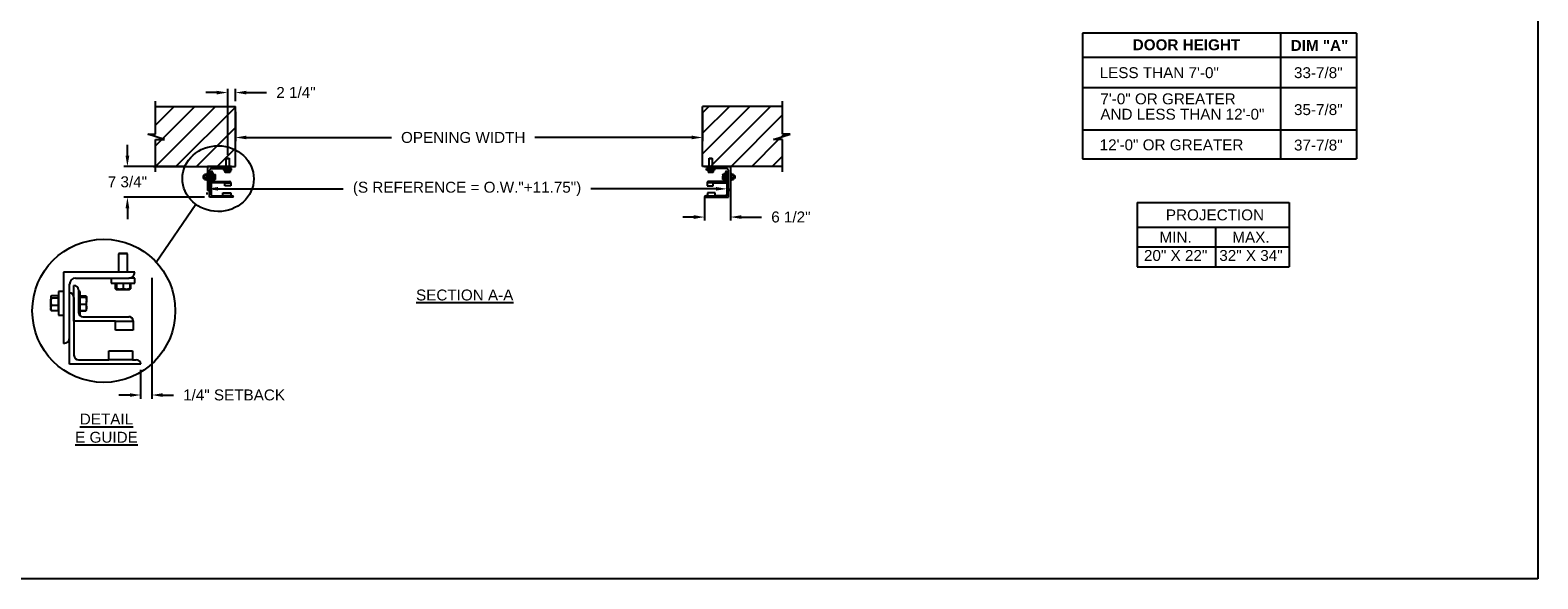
# Model space of a CAD drawing. Header units: inches. Extents: x 170 to 284, y 215 to 248.
# Tile 878 of 1056: x 225.42 to 238.39, y 234.45 to 239.16. Entities that reach past the tile are written whole.
import ezdxf
from ezdxf import colors
from ezdxf.entities.mleader import LeaderData, LeaderLine
from ezdxf.math import Vec2, Vec3

# ---------------------------------------------------------------- set-up
doc = ezdxf.new("R2010")
doc.units = ezdxf.units.IN
doc.header["$LTSCALE"] = 0.25
doc.header["$MEASUREMENT"] = 0
for name, color, linetype in [('ANNOTATIONS', 1, 'Continuous'), ('DETAILS', 4, 'Continuous'), ('E GUIDES', 7, 'Continuous'), ('LH FRONT OF HOOD', 7, 'Continuous')]:
    doc.layers.add(name, color=color, linetype=linetype)
doc.styles.add('ARIAL', font='arial.ttf', dxfattribs={"height": 0.09375})
doc.dimstyles.new('STANDARD$0', dxfattribs={"dimtxt": 0.09375, "dimasz": 0.09375, "dimexe": 0.03125, "dimexo": 0.046875, "dimgap": 0.09, "dimtad": 0, "dimtih": 1, "dimtoh": 1, "dimdec": 4, "dimzin": 0, "dimdsep": 46, "dimtxsty": 'ARIAL', "dimcen": 0.09, "dimadec": 0, "dimazin": 0, "dimtfac": 1, "dimtdec": 4, "dimtofl": 0, "dimtmove": 0, "dimatfit": 1, "dimfxl": 1, "dimtolj": 1, "dimtzin": 0, "dimarcsym": 0})
pattern_1 = [(45, (49.32658, 0.17847), (-0.08838835, 0.08838835), [])]

# ---------------------------------------------------------------- blocks, each defined once
blk = doc.blocks.new('*D24')
at = {"layer": 'ANNOTATIONS', "color": 0, "lineweight": -2, "transparency": 16777216}
for p, q in [((226.469, 237.032), (226.469, 235.993)), ((226.374, 236.241), (226.374, 235.993)), ((226.281, 236.025), (226.187, 236.025)), ((226.562, 236.025), (226.656, 236.025))]:
    blk.add_line(p, q, dxfattribs=at)
at = {"layer": 'ANNOTATIONS', "color": 0, "transparency": 16777216}
for points in [[(226.281, 236.04), (226.281, 236.009), (226.374, 236.025)], [(226.562, 236.04), (226.562, 236.009), (226.469, 236.025)]]:
    blk.add_solid(points, dxfattribs=at)
at = {"layer": 'defpoints', "color": 0, "transparency": 16777216}
for p in [(226.469, 237.079), (226.374, 236.288), (226.374, 236.025)]:
    blk.add_point(p, dxfattribs=at)
at = {"layer": 'ANNOTATIONS', "color": 0, "transparency": 16777216, "insert": (227.177, 236.025), "char_height": 0.09375, "attachment_point": 5, "style": 'ARIAL'}
blk.add_mtext('\\A1;1/4" SETBACK', dxfattribs=at)
blk = doc.blocks.new('*D87')
at = {"layer": 'ANNOTATIONS', "color": 0, "lineweight": -2, "transparency": 16777216}
for p, q in [((226.26, 238.08), (226.26, 238.174)), ((226.749, 237.987), (226.229, 237.987)), ((226.924, 237.723), (226.229, 237.723)), ((226.26, 237.629), (226.26, 237.535))]:
    blk.add_line(p, q, dxfattribs=at)
at = {"layer": 'ANNOTATIONS', "color": 0, "transparency": 16777216}
for points in [[(226.244, 238.08), (226.276, 238.08), (226.26, 237.987)], [(226.244, 237.629), (226.276, 237.629), (226.26, 237.723)]]:
    blk.add_solid(points, dxfattribs=at)
at = {"layer": 'defpoints', "color": 0, "transparency": 16777216}
for p in [(226.796, 237.987), (226.26, 237.723), (226.971, 237.723)]:
    blk.add_point(p, dxfattribs=at)
at = {"layer": 'ANNOTATIONS', "color": 0, "transparency": 16777216, "insert": (226.26, 237.855), "char_height": 0.0938, "attachment_point": 5, "style": 'ARIAL'}
blk.add_mtext('\\A1;7 3/4"', dxfattribs=at)
blk = doc.blocks.new('*D88')
at = {"layer": 'ANNOTATIONS', "color": 0, "lineweight": -2, "transparency": 16777216}
for p, q in [((231.444, 237.94), (231.444, 237.522)), ((231.222, 237.726), (231.222, 237.522)), ((231.129, 237.553), (231.035, 237.553)), ((231.538, 237.553), (231.711, 237.553))]:
    blk.add_line(p, q, dxfattribs=at)
at = {"layer": 'ANNOTATIONS', "color": 0, "transparency": 16777216}
for points in [[(231.129, 237.569), (231.129, 237.537), (231.222, 237.553)], [(231.538, 237.569), (231.538, 237.537), (231.444, 237.553)]]:
    blk.add_solid(points, dxfattribs=at)
at = {"layer": 'defpoints', "color": 0, "transparency": 16777216}
for p in [(231.444, 237.987), (231.222, 237.773), (231.444, 237.553)]:
    blk.add_point(p, dxfattribs=at)
at = {"layer": 'ANNOTATIONS', "color": 0, "transparency": 16777216, "insert": (231.964, 237.553), "char_height": 0.0938, "attachment_point": 5, "style": 'ARIAL'}
blk.add_mtext('\\A1;6 1/2"', dxfattribs=at)
blk = doc.blocks.new('*D86')
at = {"layer": 'ANNOTATIONS', "color": 0, "lineweight": -2, "transparency": 16777216}
for p, q in [((227.028, 238.622), (226.935, 238.622)), ((227.122, 238.086), (227.122, 238.653)), ((227.188, 238.549), (227.188, 238.653)), ((227.282, 238.622), (227.455, 238.622))]:
    blk.add_line(p, q, dxfattribs=at)
at = {"layer": 'ANNOTATIONS', "color": 0, "transparency": 16777216}
for points in [[(227.028, 238.637), (227.028, 238.606), (227.122, 238.622)], [(227.282, 238.637), (227.282, 238.606), (227.188, 238.622)]]:
    blk.add_solid(points, dxfattribs=at)
at = {"layer": 'defpoints', "color": 0, "transparency": 16777216}
for p in [(227.188, 238.622), (227.188, 238.502), (227.122, 238.039)]:
    blk.add_point(p, dxfattribs=at)
at = {"layer": 'ANNOTATIONS', "color": 0, "transparency": 16777216, "insert": (227.709, 238.622), "char_height": 0.0938, "attachment_point": 5, "style": 'ARIAL'}
blk.add_mtext('\\A1;2 1/4"', dxfattribs=at)
blk = doc.blocks.new('*D82')
at = {"layer": 'ANNOTATIONS', "color": 0, "lineweight": -2, "transparency": 16777216}
for p, q in [((231.414, 237.842), (231.414, 237.827)), ((226.945, 237.748), (226.945, 237.764)), ((227.039, 237.795), (228.114, 237.795)), ((231.32, 237.795), (230.245, 237.795))]:
    blk.add_line(p, q, dxfattribs=at)
at = {"layer": 'ANNOTATIONS', "color": 0, "transparency": 16777216}
for points in [[(227.039, 237.811), (227.039, 237.78), (226.945, 237.795)], [(231.32, 237.811), (231.32, 237.78), (231.414, 237.795)]]:
    blk.add_solid(points, dxfattribs=at)
at = {"layer": 'defpoints', "color": 0, "transparency": 16777216}
for p in [(226.945, 237.795), (231.414, 237.795), (231.414, 237.795)]:
    blk.add_point(p, dxfattribs=at)
at = {"layer": 'ANNOTATIONS', "color": 0, "transparency": 16777216, "insert": (229.18, 237.795), "char_height": 0.09375, "attachment_point": 5, "style": 'ARIAL'}
blk.add_mtext('\\A1;(S REFERENCE = O.W."+11.75")', dxfattribs=at)
blk = doc.blocks.new('*D83')
at = {"layer": 'ANNOTATIONS', "color": 0, "lineweight": -2, "transparency": 16777216}
for p, q in [((227.188, 238.456), (227.188, 238.205)), ((231.205, 238.456), (231.205, 238.205)), ((227.282, 238.236), (228.53, 238.236)), ((231.112, 238.236), (229.763, 238.236))]:
    blk.add_line(p, q, dxfattribs=at)
at = {"layer": 'ANNOTATIONS', "color": 0, "transparency": 16777216}
for points in [[(227.282, 238.252), (227.282, 238.221), (227.188, 238.236)], [(231.112, 238.252), (231.112, 238.221), (231.205, 238.236)]]:
    blk.add_solid(points, dxfattribs=at)
at = {"layer": 'defpoints', "color": 0, "transparency": 16777216}
for p in [(227.188, 238.502), (231.205, 238.502), (231.205, 238.236)]:
    blk.add_point(p, dxfattribs=at)
at = {"layer": 'ANNOTATIONS', "color": 0, "transparency": 16777216, "insert": (229.147, 238.236), "char_height": 0.09375, "attachment_point": 5, "style": 'ARIAL'}
blk.add_mtext('\\A1;OPENING WIDTH', dxfattribs=at)

msp = doc.modelspace()

# ---------------------------------------------------------------- hatches: boundary and pattern name
at = {"layer": 'LH FRONT OF HOOD'}
h = msp.add_hatch(dxfattribs=at)
h.set_pattern_fill('ANSI31', color=256, style=0)
h.set_pattern_definition(pattern_1)
h.paths.add_polyline_path([(227.18833, 238.50238), (226.50083, 238.50238), (226.50083, 238.26517), (226.43673, 238.26517), (226.5788, 238.21827), (226.50083, 238.21827), (226.50083, 237.98675), (227.18833, 237.98675), (227.18833, 238.14925)])
h = msp.add_hatch(dxfattribs=at)
h.set_pattern_fill('ANSI31', color=256, style=0)
h.set_pattern_definition(pattern_1)
h.paths.add_polyline_path([(231.95691, 238.26517), (231.89281, 238.26517), (231.89281, 238.50238), (231.20531, 238.50238), (231.20531, 237.98675), (231.22348, 237.98675), (231.89281, 237.98675), (231.89281, 238.21827), (231.81484, 238.21827)])

# ---------------------------------------------------------------- linework, layer by layer
at = {"layer": 'ANNOTATIONS'}
for p, q in [((236.82558, 239.13289), (234.47218, 239.13289)), ((234.47218, 239.13289), (234.47218, 238.05256)), ((236.17718, 238.05256), (236.17718, 239.13289)), ((236.82558, 239.13289), (236.82558, 238.05256)), ((236.82558, 238.9241), (234.47218, 238.9241)), ((234.47218, 238.66413), (236.82558, 238.66413)), ((234.47218, 238.30256), (236.82558, 238.30256)), ((234.47218, 238.30256), (236.82558, 238.30256)), ((234.47218, 238.05256), (236.82558, 238.05256)), ((234.94093, 237.67783), (234.94093, 237.12646)), ((234.94093, 237.67783), (236.2487, 237.67783)), ((236.2487, 237.67783), (236.2487, 237.12646)), ((234.94093, 237.46636), (236.2487, 237.46636)), ((235.61379, 237.46636), (235.61379, 237.12646)), ((234.94093, 237.29641), (236.2487, 237.29641)), ((234.94093, 237.12646), (236.2487, 237.12646))]:
    msp.add_line(p, q, dxfattribs=at)
at = {"layer": 'defpoints'}
msp.add_lwpolyline([(238.38533, 234.44685), (218.91545, 234.44685), (218.91545, 247.18196), (238.38533, 247.18196)], close=True, dxfattribs=at)
at = {"layer": 'DETAILS'}
msp.add_line((226.50633, 237.16696), (226.84842, 237.66254), dxfattribs=at)
msp.add_circle((226.05707, 236.7476), 0.61458, dxfattribs=at)
msp.add_ellipse((227.03973, 237.88285), major_axis=(0.30673, -0.00211), ratio=0.91972899, dxfattribs=at)
at = {"layer": 'E GUIDES'}
for p, q in [((226.94969, 237.98675), (226.94969, 237.78221)), ((227.15424, 237.98675), (226.94969, 237.98675)), ((227.10943, 238.05705), (227.11069, 238.05831)), ((227.10943, 237.98675), (227.10943, 238.05705)), ((227.10943, 238.05705), (227.135, 238.05705)), ((227.11069, 238.05831), (227.13374, 238.05831)), ((227.13374, 238.05831), (227.135, 238.05705)), ((227.135, 238.05705), (227.135, 237.98675)), ((231.22235, 237.98675), (231.4269, 237.98675)), ((231.2394, 237.98675), (231.44394, 237.98675)), ((231.26071, 238.05705), (231.26196, 238.05831)), ((231.26071, 237.98675), (231.26071, 238.05705)), ((231.26071, 238.05705), (231.28627, 238.05705)), ((231.26196, 238.05831), (231.28502, 238.05831)), ((231.28502, 238.05831), (231.28627, 238.05705)), ((231.28627, 238.05705), (231.28627, 237.98675)), ((231.44394, 237.98675), (231.44394, 237.78221)), ((226.91338, 237.91005), (226.91212, 237.90879)), ((226.91212, 237.90879), (226.91212, 237.88573)), ((226.91212, 237.88573), (226.91338, 237.88448)), ((226.92198, 237.91005), (226.91338, 237.91005)), ((226.91338, 237.91005), (226.91338, 237.88448)), ((226.91338, 237.88448), (226.92198, 237.88448)), ((226.9225, 237.91704), (226.92198, 237.91644)), ((226.92252, 237.91644), (226.92198, 237.91644)), ((226.92198, 237.87809), (226.92198, 237.91644)), ((226.92198, 237.87809), (226.9225, 237.87748)), ((226.92198, 237.87809), (226.92252, 237.87809)), ((226.92252, 237.91707), (226.9225, 237.91704)), ((226.92252, 237.91911), (226.92252, 237.9191)), ((226.92252, 237.91911), (226.92428, 237.91911)), ((226.92252, 237.9191), (226.92252, 237.91896)), ((226.92252, 237.9191), (226.92427, 237.9191)), ((226.92252, 237.91896), (226.92252, 237.91544)), ((226.92252, 237.91896), (226.94209, 237.91896)), ((226.92252, 237.91544), (226.92252, 237.91192)), ((226.92252, 237.91192), (226.92252, 237.90107)), ((226.92252, 237.91192), (226.94209, 237.91192)), ((226.92252, 237.90107), (226.92252, 237.89022)), ((226.92252, 237.89022), (226.94209, 237.89022)), ((226.92252, 237.89022), (226.92252, 237.88289)), ((226.92252, 237.88289), (226.92252, 237.87556)), ((226.92252, 237.87556), (226.92252, 237.87542)), ((226.92252, 237.87556), (226.94209, 237.87556)), ((226.92252, 237.87542), (226.92427, 237.87542)), ((226.92252, 237.87542), (226.92252, 237.87541)), ((226.92252, 237.87541), (226.92428, 237.87541)), ((226.92439, 237.91924), (226.92415, 237.91896)), ((226.92415, 237.87556), (226.92439, 237.87529)), ((226.92453, 237.87512), (226.92419, 237.87556)), ((226.92453, 237.9194), (226.92424, 237.91896)), ((226.92436, 237.9192), (226.92453, 237.9194)), ((226.9441, 237.9194), (226.92453, 237.9194)), ((226.9441, 237.87512), (226.92453, 237.87512)), ((226.9441, 237.91856), (226.9426, 237.91856)), ((226.9441, 237.87596), (226.9426, 237.87596)), ((226.94465, 237.91644), (226.9437, 237.91753)), ((226.9437, 237.87699), (226.94465, 237.87809)), ((226.9441, 237.91856), (226.9441, 237.9194)), ((226.9441, 237.91707), (226.9441, 237.91856)), ((226.9441, 237.87745), (226.9441, 237.87596)), ((226.9441, 237.87596), (226.9441, 237.87512)), ((226.94969, 237.93135), (226.94465, 237.93135)), ((226.94465, 237.93135), (226.94465, 237.9308)), ((226.94465, 237.9308), (226.94465, 237.86317)), ((226.94465, 237.86317), (226.94969, 237.86317)), ((226.96674, 237.79925), (226.96674, 237.95266)), ((226.96674, 237.72255), (226.96674, 237.92709)), ((226.97952, 237.84613), (226.97952, 237.9484)), ((226.97952, 237.91431), (226.97952, 237.74811)), ((227.09884, 237.84613), (226.97952, 237.84613)), ((226.98378, 237.96971), (227.13719, 237.96971)), ((226.99231, 237.93561), (226.99231, 237.87169)), ((226.99735, 237.93135), (226.99231, 237.93135)), ((226.99556, 237.86317), (226.99735, 237.86317)), ((226.99735, 237.86317), (226.99735, 237.93135)), ((226.99735, 237.91859), (227.0135, 237.91859)), ((226.99735, 237.91763), (227.0135, 237.91763)), ((226.99735, 237.91496), (227.0135, 237.91496)), ((226.99735, 237.89459), (227.0135, 237.89459)), ((226.99735, 237.87689), (227.0135, 237.87689)), ((226.99735, 237.87593), (227.0135, 237.87593)), ((227.00509, 237.85891), (227.13719, 237.85891)), ((227.01387, 237.87707), (227.0135, 237.87593)), ((227.01513, 237.91658), (227.01486, 237.91706)), ((227.01486, 237.87746), (227.01513, 237.87794)), ((227.01522, 237.91644), (227.01513, 237.91658)), ((227.01513, 237.87794), (227.01522, 237.87809)), ((227.01522, 237.9163), (227.01522, 237.90477)), ((227.01522, 237.88574), (227.01522, 237.90477)), ((227.01522, 237.87809), (227.01522, 237.88574)), ((227.08536, 237.96023), (227.08536, 237.95518)), ((227.08536, 237.96023), (227.08606, 237.96023)), ((227.08536, 237.95518), (227.08606, 237.95518)), ((227.08606, 237.96971), (227.08606, 237.96466)), ((227.15424, 237.96466), (227.08606, 237.96466)), ((227.08606, 237.96023), (227.08606, 237.95518)), ((227.08606, 237.96023), (227.15424, 237.96023)), ((227.08606, 237.95518), (227.15424, 237.95518)), ((227.09458, 237.96466), (227.09458, 237.96023)), ((227.09809, 237.95518), (227.09809, 237.93903)), ((227.09884, 237.82056), (227.09884, 237.84613)), ((227.09884, 237.84613), (227.14998, 237.84613)), ((227.09902, 237.93845), (227.10097, 237.93732)), ((227.10048, 237.95518), (227.10048, 237.93903)), ((227.10099, 237.93732), (227.11134, 237.93732)), ((227.10151, 237.95518), (227.10151, 237.93903)), ((227.11134, 237.93732), (227.1305, 237.93732)), ((227.12118, 237.95518), (227.12118, 237.93903)), ((227.1305, 237.93732), (227.1393, 237.93732)), ((227.15424, 237.96971), (227.13719, 237.96971)), ((227.13932, 237.93732), (227.14128, 237.93845)), ((227.1422, 237.93903), (227.13961, 237.938)), ((227.13982, 237.95518), (227.13982, 237.93903)), ((227.14126, 237.93844), (227.1422, 237.93903)), ((227.1422, 237.95518), (227.1422, 237.93903)), ((227.14572, 237.96023), (227.14572, 237.96466)), ((227.14998, 237.84737), (227.14998, 237.84613)), ((227.14998, 237.84613), (227.14998, 237.82056)), ((227.15424, 237.96466), (227.15424, 237.96971)), ((227.15424, 237.95518), (227.15424, 237.96023)), ((231.2394, 237.96466), (231.2394, 237.96971)), ((231.2394, 237.96971), (231.25644, 237.96971)), ((231.2394, 237.96466), (231.30758, 237.96466)), ((231.2394, 237.95518), (231.2394, 237.96023)), ((231.30758, 237.96023), (231.2394, 237.96023)), ((231.30758, 237.95518), (231.2394, 237.95518)), ((231.24366, 237.84737), (231.24366, 237.84613)), ((231.24366, 237.84613), (231.24366, 237.82056)), ((231.2948, 237.84613), (231.24366, 237.84613)), ((231.24792, 237.96023), (231.24792, 237.96466)), ((231.25144, 237.95518), (231.25144, 237.93903)), ((231.25144, 237.93903), (231.25402, 237.938)), ((231.25237, 237.93844), (231.25144, 237.93903)), ((231.25431, 237.93732), (231.25236, 237.93845)), ((231.25382, 237.95518), (231.25382, 237.93903)), ((231.26314, 237.93732), (231.25433, 237.93732)), ((231.40985, 237.96971), (231.25644, 237.96971)), ((231.38855, 237.85891), (231.25644, 237.85891)), ((231.28229, 237.93732), (231.26314, 237.93732)), ((231.27246, 237.95518), (231.27246, 237.93903)), ((231.29265, 237.93732), (231.28229, 237.93732)), ((231.29213, 237.95518), (231.29213, 237.93903)), ((231.29462, 237.93845), (231.29267, 237.93732)), ((231.29316, 237.95518), (231.29316, 237.93903)), ((231.2948, 237.84613), (231.41412, 237.84613)), ((231.2948, 237.82056), (231.2948, 237.84613)), ((231.29554, 237.95518), (231.29554, 237.93903)), ((231.29906, 237.96466), (231.29906, 237.96023)), ((231.30758, 237.96971), (231.30758, 237.96466)), ((231.30758, 237.96023), (231.30758, 237.95518)), ((231.30828, 237.96023), (231.30758, 237.96023)), ((231.30828, 237.95518), (231.30758, 237.95518)), ((231.30828, 237.96023), (231.30828, 237.95518)), ((231.37842, 237.91644), (231.3785, 237.91658)), ((231.37842, 237.9163), (231.37842, 237.90477)), ((231.37842, 237.88574), (231.37842, 237.90477)), ((231.37842, 237.87809), (231.37842, 237.88574)), ((231.3785, 237.87794), (231.37842, 237.87809)), ((231.3785, 237.91658), (231.37878, 237.91706)), ((231.37878, 237.87746), (231.3785, 237.87794)), ((231.37976, 237.87707), (231.38013, 237.87593)), ((231.39629, 237.91859), (231.38013, 237.91859)), ((231.39629, 237.91763), (231.38013, 237.91763)), ((231.39629, 237.91496), (231.38013, 237.91496)), ((231.39629, 237.89459), (231.38013, 237.89459)), ((231.39629, 237.87689), (231.38013, 237.87689)), ((231.39629, 237.87593), (231.38013, 237.87593)), ((231.39629, 237.93135), (231.40133, 237.93135)), ((231.39629, 237.86317), (231.39629, 237.93135)), ((231.39808, 237.86317), (231.39629, 237.86317)), ((231.40133, 237.93561), (231.40133, 237.87169)), ((231.41412, 237.84613), (231.41412, 237.9484)), ((231.41412, 237.91431), (231.41412, 237.74811)), ((231.4269, 237.79925), (231.4269, 237.95266)), ((231.4269, 237.72255), (231.4269, 237.92709)), ((231.44394, 237.93135), (231.44899, 237.93135)), ((231.44899, 237.86317), (231.44394, 237.86317)), ((231.44899, 237.93135), (231.44899, 237.9308)), ((231.44899, 237.9308), (231.44899, 237.86317)), ((231.44899, 237.91644), (231.44993, 237.91753)), ((231.44993, 237.87699), (231.44899, 237.87809)), ((231.44954, 237.91856), (231.44954, 237.9194)), ((231.44954, 237.9194), (231.4691, 237.9194)), ((231.44954, 237.91707), (231.44954, 237.91856)), ((231.44954, 237.91856), (231.45104, 237.91856)), ((231.44954, 237.87745), (231.44954, 237.87596)), ((231.44954, 237.87596), (231.45104, 237.87596)), ((231.44954, 237.87596), (231.44954, 237.87512)), ((231.44954, 237.87512), (231.4691, 237.87512)), ((231.47112, 237.91896), (231.45155, 237.91896)), ((231.47112, 237.91192), (231.45155, 237.91192)), ((231.47112, 237.89022), (231.45155, 237.89022)), ((231.47112, 237.87556), (231.45155, 237.87556)), ((231.4691, 237.9194), (231.4694, 237.91896)), ((231.46927, 237.9192), (231.4691, 237.9194)), ((231.4691, 237.87512), (231.46945, 237.87556)), ((231.46925, 237.91924), (231.46948, 237.91896)), ((231.46948, 237.87556), (231.46925, 237.87529)), ((231.47112, 237.91911), (231.46935, 237.91911)), ((231.47112, 237.87541), (231.46935, 237.87541)), ((231.47112, 237.9191), (231.46937, 237.9191)), ((231.47112, 237.87542), (231.46937, 237.87542)), ((231.47112, 237.91911), (231.47112, 237.9191)), ((231.47112, 237.9191), (231.47112, 237.91896)), ((231.47112, 237.91896), (231.47112, 237.91544)), ((231.47112, 237.91707), (231.47114, 237.91704)), ((231.47112, 237.91644), (231.47166, 237.91644)), ((231.47112, 237.91544), (231.47112, 237.91192)), ((231.47112, 237.91192), (231.47112, 237.90107)), ((231.47112, 237.90107), (231.47112, 237.89022)), ((231.47112, 237.89022), (231.47112, 237.88289)), ((231.47112, 237.88289), (231.47112, 237.87556)), ((231.47166, 237.87809), (231.47112, 237.87809)), ((231.47112, 237.87556), (231.47112, 237.87542)), ((231.47112, 237.87542), (231.47112, 237.87541)), ((231.47114, 237.91704), (231.47166, 237.91644)), ((231.47166, 237.87809), (231.47114, 237.87748)), ((231.47166, 237.87809), (231.47166, 237.91644)), ((231.47166, 237.91005), (231.48026, 237.91005)), ((231.48026, 237.88448), (231.47166, 237.88448)), ((231.48026, 237.91005), (231.48151, 237.90879)), ((231.48026, 237.91005), (231.48026, 237.88448)), ((231.48151, 237.88573), (231.48026, 237.88448)), ((231.48151, 237.90879), (231.48151, 237.88573)), ((227.17128, 237.72255), (226.96674, 237.72255)), ((226.99231, 237.73533), (227.07966, 237.73533)), ((227.07966, 237.7609), (227.14785, 237.7609)), ((227.07966, 237.73533), (227.07966, 237.7609)), ((227.14785, 237.73533), (227.07966, 237.73533)), ((227.14998, 237.82056), (227.09884, 237.82056)), ((227.14785, 237.7609), (227.14785, 237.73533)), ((227.14785, 237.73533), (227.1585, 237.73533)), ((231.22235, 237.72255), (231.4269, 237.72255)), ((231.24579, 237.73533), (231.23514, 237.73533)), ((231.24366, 237.82056), (231.2948, 237.82056)), ((231.31397, 237.7609), (231.24579, 237.7609)), ((231.24579, 237.7609), (231.24579, 237.73533)), ((231.24579, 237.73533), (231.31397, 237.73533)), ((231.31397, 237.73533), (231.31397, 237.7609)), ((231.40133, 237.73533), (231.31397, 237.73533)), ((226.18703, 237.24035), (226.18327, 237.23659)), ((226.18327, 237.23659), (226.18327, 237.07982)), ((226.25976, 237.23659), (226.18327, 237.23659)), ((226.256, 237.24035), (226.18703, 237.24035)), ((226.25976, 237.23659), (226.256, 237.24035)), ((226.25976, 237.07982), (226.25976, 237.23659)), ((225.7116, 237.07982), (225.7116, 236.46792)), ((226.3235, 237.07982), (225.7116, 237.07982)), ((225.76259, 236.51891), (225.76259, 236.97784)), ((225.80083, 236.65914), (225.80083, 236.96509)), ((225.81358, 237.02883), (226.27251, 237.02883)), ((226.11953, 237.02883), (226.11953, 236.98539)), ((226.11953, 236.98539), (226.3235, 236.98539)), ((226.15555, 236.98539), (226.15555, 236.93707)), ((226.15831, 236.93532), (226.16415, 236.93195)), ((226.16267, 236.98539), (226.16267, 236.93707)), ((226.16576, 236.98539), (226.16576, 236.93707)), ((226.22461, 236.98539), (226.22461, 236.93707)), ((226.3235, 237.02883), (226.27251, 237.02883)), ((226.27888, 236.93195), (226.28473, 236.93532)), ((226.28749, 236.93707), (226.27975, 236.93399)), ((226.28037, 236.98539), (226.28037, 236.93707)), ((226.28469, 236.9353), (226.28749, 236.93707)), ((226.28749, 236.98539), (226.28749, 236.93707)), ((226.3235, 236.98539), (226.3235, 237.02883)), ((225.60033, 236.84772), (225.59921, 236.8466)), ((225.59921, 236.8466), (225.59921, 236.77763)), ((225.60253, 236.87203), (225.60033, 236.86948)), ((225.60033, 236.86948), (225.60033, 236.86704)), ((225.60033, 236.86704), (225.60033, 236.82525)), ((225.60033, 236.82525), (225.60033, 236.77032)), ((225.66652, 236.8766), (225.60798, 236.8766)), ((225.66652, 236.85749), (225.60798, 236.85749)), ((225.66652, 236.86704), (225.66652, 236.8766)), ((225.66815, 236.86948), (225.66652, 236.86948)), ((225.66652, 236.85749), (225.66652, 236.86704)), ((225.66652, 236.82525), (225.66652, 236.85749)), ((225.66652, 236.79301), (225.66652, 236.82525)), ((225.7116, 236.9141), (225.66815, 236.9141)), ((225.66815, 236.9141), (225.66815, 236.72071)), ((225.76259, 236.28945), (225.76259, 236.90135)), ((225.80083, 236.86311), (225.80083, 236.36594)), ((225.83908, 236.92685), (225.83908, 236.73563)), ((225.85417, 236.9141), (225.83908, 236.9141)), ((225.85417, 236.71013), (225.85417, 236.9141)), ((225.85417, 236.87592), (225.90249, 236.87592)), ((225.85417, 236.87306), (225.90249, 236.87306)), ((225.85417, 236.86506), (225.90249, 236.86506)), ((225.90737, 236.86991), (225.90654, 236.87134)), ((225.90761, 236.86948), (225.90737, 236.86991)), ((225.90761, 236.86906), (225.90761, 236.83459)), ((225.90761, 236.77764), (225.90761, 236.83459)), ((226.16422, 236.93195), (226.19519, 236.93195)), ((226.19519, 236.93195), (226.25249, 236.93195)), ((226.25249, 236.93195), (226.27882, 236.93195)), ((225.59921, 236.77763), (225.60033, 236.77651)), ((225.60033, 236.75475), (225.60033, 236.77032)), ((225.60033, 236.75475), (225.60253, 236.7522)), ((225.66652, 236.79301), (225.60798, 236.79301)), ((225.66652, 236.74764), (225.60798, 236.74764)), ((225.66652, 236.77032), (225.66652, 236.79301)), ((225.66652, 236.74764), (225.66652, 236.77032)), ((225.66652, 236.75475), (225.66815, 236.75475)), ((225.66815, 236.72071), (225.66815, 236.71013)), ((225.66815, 236.71013), (225.7116, 236.71013)), ((225.84882, 236.71013), (225.85417, 236.71013)), ((225.85417, 236.80412), (225.90249, 236.80412)), ((225.85417, 236.75117), (225.90249, 236.75117)), ((225.85417, 236.74832), (225.90249, 236.74832)), ((225.87732, 236.69738), (226.27251, 236.69738)), ((225.9036, 236.75172), (225.90249, 236.74832)), ((225.90654, 236.75289), (225.90737, 236.75433)), ((225.90737, 236.75433), (225.90761, 236.75475)), ((225.90761, 236.75475), (225.90761, 236.77764)), ((226.15778, 236.65914), (225.80083, 236.65914)), ((226.15778, 236.58265), (226.15778, 236.65914)), ((226.15778, 236.65914), (226.31075, 236.65914)), ((226.31075, 236.58265), (226.15778, 236.58265)), ((226.31075, 236.66285), (226.31075, 236.65914)), ((226.31075, 236.65914), (226.31075, 236.58265)), ((226.37449, 236.28945), (225.76259, 236.28945)), ((225.83908, 236.32769), (226.10041, 236.32769)), ((226.10041, 236.32769), (226.10041, 236.40418)), ((226.10041, 236.40418), (226.30438, 236.40418)), ((226.30438, 236.32769), (226.10041, 236.32769)), ((226.30438, 236.40418), (226.30438, 236.32769)), ((226.30438, 236.32769), (226.33625, 236.32769))]:
    msp.add_line(p, q, dxfattribs=at)
for centre, radius, start, end in [((227.13719, 237.98675), 0.01705, 270, 0), ((231.25644, 237.98675), 0.01705, 180, 270), ((226.98378, 237.95266), 0.01705, 90, 180), ((226.96674, 237.91431), 0.01278, 0, 90), ((226.97952, 237.93561), 0.01278, 0, 90), ((227.00509, 237.87169), 0.01278, 180, 270), ((227.13764, 237.84657), 0.01235, 2.245613, 92.082022), ((227.13719, 237.84613), 0.01278, 0, 90), ((231.256, 237.84657), 0.01235, 87.917978, 177.754387), ((231.25644, 237.84613), 0.01278, 90, 180), ((231.38855, 237.87169), 0.01278, 270, 0), ((231.41412, 237.93561), 0.01278, 90, 180), ((231.40985, 237.95266), 0.01705, 0, 90), ((231.4269, 237.91431), 0.01278, 90, 180), ((226.94969, 237.79925), 0.01705, 270, 0), ((226.99231, 237.74811), 0.01278, 180, 270), ((227.1585, 237.72255), 0.01278, 0, 90), ((231.23514, 237.72255), 0.01278, 90, 180), ((231.40133, 237.74811), 0.01278, 270, 0), ((231.44394, 237.79925), 0.01705, 180, 270), ((226.27251, 237.07982), 0.05099, 270, 0), ((225.81358, 236.97784), 0.05099, 90, 180), ((225.80083, 236.92685), 0.03824, 0, 90), ((225.76259, 236.86311), 0.03824, 0, 90), ((225.87732, 236.73563), 0.03824, 180, 270), ((226.27385, 236.66048), 0.03693, 2.245613, 92.082022), ((226.27251, 236.65914), 0.03824, 0, 90), ((225.7116, 236.51891), 0.05099, 270, 0), ((225.83908, 236.36594), 0.03824, 180, 270), ((226.33625, 236.28945), 0.03824, 0, 90)]:
    msp.add_arc(centre, radius, start, end, dxfattribs=at)
for points, knots in [([(226.92252, 237.8775), (226.92247, 237.87754), (226.92225, 237.87773), (226.92222, 237.87793), (226.9222, 237.87809)], [0, 0, 0, 0, 0.237068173, 1, 1, 1, 1]), ([(226.94465, 237.91544), (226.94455, 237.91594), (226.94435, 237.91694), (226.94321, 237.91811), (226.94234, 237.91877), (226.94209, 237.91896)], [0, 0, 0, 0, 0.40629057, 0.82726642, 1, 1, 1, 1]), ([(226.94209, 237.91192), (226.94276, 237.91247), (226.94413, 237.91359), (226.94464, 237.9148), (226.94465, 237.91543), (226.94465, 237.91544)], [0, 0, 0, 0, 0.48434141, 0.98632773, 1, 1, 1, 1]), ([(226.94465, 237.90107), (226.94455, 237.90259), (226.94435, 237.90568), (226.94321, 237.90928), (226.94234, 237.91133), (226.94209, 237.91192)], [0, 0, 0, 0, 0.40629057, 0.82726642, 1, 1, 1, 1]), ([(226.94209, 237.89022), (226.94276, 237.89191), (226.94413, 237.89535), (226.94464, 237.8991), (226.94465, 237.90102), (226.94465, 237.90107)], [0, 0, 0, 0, 0.48434141, 0.98632773, 1, 1, 1, 1]), ([(226.94465, 237.88289), (226.94464, 237.88306), (226.94463, 237.88416), (226.94421, 237.88621), (226.94318, 237.88847), (226.94236, 237.88979), (226.94209, 237.89022)], [0, 0, 0, 0, 0.06653229, 0.43528257, 0.81455084, 1, 1, 1, 1]), ([(226.94209, 237.87556), (226.94247, 237.87618), (226.94337, 237.87765), (226.94441, 237.8801), (226.94457, 237.88195), (226.94465, 237.88289)], [0, 0, 0, 0, 0.26545991, 0.62807649, 1, 1, 1, 1]), ([(226.94365, 237.87704), (226.9434, 237.87674), (226.94299, 237.87623), (226.94235, 237.87575), (226.94209, 237.87556)], [0, 0, 0, 0, 0.59728664, 1, 1, 1, 1]), ([(227.0135, 237.91859), (227.01371, 237.9184), (227.01428, 237.9179), (227.01462, 237.91738), (227.01484, 237.91705)], [0, 0, 0, 0, 0.36956739, 1, 1, 1, 1]), ([(227.0135, 237.91763), (227.01371, 237.91754), (227.01431, 237.91728), (227.01504, 237.91684), (227.01516, 237.91648), (227.01522, 237.9163)], [0, 0, 0, 0, 0.2083045, 0.6015254, 1, 1, 1, 1]), ([(227.01522, 237.9163), (227.01519, 237.91619), (227.01514, 237.91592), (227.01461, 237.91547), (227.01387, 237.91513), (227.0135, 237.91496)], [0, 0, 0, 0, 0.22973043, 0.61267004, 1, 1, 1, 1]), ([(227.0135, 237.91496), (227.01398, 237.91331), (227.01495, 237.90997), (227.01513, 237.90652), (227.01522, 237.90477)], [0, 0, 0, 0, 0.49545796, 1, 1, 1, 1]), ([(227.01522, 237.90477), (227.01521, 237.90453), (227.0152, 237.9027), (227.01482, 237.89926), (227.01395, 237.89615), (227.0135, 237.89459)], [0, 0, 0, 0, 0.07010266, 0.53079095, 1, 1, 1, 1]), ([(227.0135, 237.89459), (227.01398, 237.89315), (227.01495, 237.89025), (227.01513, 237.88725), (227.01522, 237.88574)], [0, 0, 0, 0, 0.49545796, 1, 1, 1, 1]), ([(227.01522, 237.88574), (227.01521, 237.88553), (227.0152, 237.88394), (227.01482, 237.88095), (227.01395, 237.87825), (227.0135, 237.87689)], [0, 0, 0, 0, 0.07010266, 0.53079095, 1, 1, 1, 1]), ([(227.0135, 237.87689), (227.01387, 237.87706), (227.01459, 237.87739), (227.01507, 237.87775), (227.01512, 237.87793), (227.01513, 237.87794)], [0, 0, 0, 0, 0.4838091, 0.97227182, 1, 1, 1, 1]), ([(227.0135, 237.87593), (227.01389, 237.87628), (227.01446, 237.87679), (227.01472, 237.87731), (227.0148, 237.87747)], [0, 0, 0, 0, 0.68088301, 1, 1, 1, 1]), ([(227.10106, 237.93762), (227.10066, 237.93773), (227.09966, 237.938), (227.09868, 237.93864), (227.09809, 237.93903)], [0, 0, 0, 0, 0.396133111, 1, 1, 1, 1]), ([(227.10099, 237.93732), (227.10098, 237.93732), (227.10089, 237.93734), (227.10071, 237.93771), (227.10055, 237.93859), (227.10048, 237.93903)], [0, 0, 0, 0, 0.07010266, 0.53079095, 1, 1, 1, 1]), ([(227.10151, 237.93903), (227.10142, 237.93855), (227.10126, 237.93759), (227.10108, 237.93741), (227.10099, 237.93732)], [0, 0, 0, 0, 0.49545796, 1, 1, 1, 1]), ([(227.11134, 237.93732), (227.11111, 237.93732), (227.10935, 237.93734), (227.10602, 237.93771), (227.10302, 237.93859), (227.10151, 237.93903)], [0, 0, 0, 0, 0.07010266, 0.53079095, 1, 1, 1, 1]), ([(227.12118, 237.93903), (227.11958, 237.93855), (227.11636, 237.93759), (227.11303, 237.93741), (227.11134, 237.93732)], [0, 0, 0, 0, 0.49545796, 1, 1, 1, 1]), ([(227.1305, 237.93732), (227.12926, 237.93738), (227.12676, 237.93749), (227.12366, 237.93822), (227.12181, 237.93883), (227.12118, 237.93903)], [0, 0, 0, 0, 0.3928666, 0.79169603, 1, 1, 1, 1]), ([(227.13982, 237.93903), (227.13865, 237.93866), (227.1363, 237.93793), (227.13317, 237.93739), (227.13122, 237.93734), (227.1305, 237.93732)], [0, 0, 0, 0, 0.38329119, 0.77026914, 1, 1, 1, 1]), ([(227.1393, 237.93732), (227.13931, 237.93732), (227.13941, 237.93734), (227.13958, 237.93771), (227.13974, 237.93859), (227.13982, 237.93903)], [0, 0, 0, 0, 0.07010266, 0.53079095, 1, 1, 1, 1]), ([(231.25382, 237.93903), (231.25499, 237.93866), (231.25734, 237.93793), (231.26047, 237.93739), (231.26241, 237.93734), (231.26314, 237.93732)], [0, 0, 0, 0, 0.38329119, 0.77026914, 1, 1, 1, 1]), ([(231.25433, 237.93732), (231.25432, 237.93732), (231.25423, 237.93734), (231.25406, 237.93771), (231.2539, 237.93859), (231.25382, 237.93903)], [0, 0, 0, 0, 0.07010266, 0.53079095, 1, 1, 1, 1]), ([(231.26314, 237.93732), (231.26438, 237.93738), (231.26687, 237.93749), (231.26998, 237.93822), (231.27182, 237.93883), (231.27246, 237.93903)], [0, 0, 0, 0, 0.3928666, 0.79169603, 1, 1, 1, 1]), ([(231.27246, 237.93903), (231.27405, 237.93855), (231.27728, 237.93759), (231.28061, 237.93741), (231.28229, 237.93732)], [0, 0, 0, 0, 0.49545796, 1, 1, 1, 1]), ([(231.28229, 237.93732), (231.28253, 237.93732), (231.28429, 237.93734), (231.28762, 237.93771), (231.29062, 237.93859), (231.29213, 237.93903)], [0, 0, 0, 0, 0.07010266, 0.53079095, 1, 1, 1, 1]), ([(231.29213, 237.93903), (231.29221, 237.93855), (231.29238, 237.93759), (231.29256, 237.93741), (231.29265, 237.93732)], [0, 0, 0, 0, 0.49545796, 1, 1, 1, 1]), ([(231.29258, 237.93762), (231.29298, 237.93773), (231.29398, 237.938), (231.29495, 237.93864), (231.29554, 237.93903)], [0, 0, 0, 0, 0.396133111, 1, 1, 1, 1]), ([(231.29265, 237.93732), (231.29266, 237.93732), (231.29275, 237.93734), (231.29293, 237.93771), (231.29308, 237.93859), (231.29316, 237.93903)], [0, 0, 0, 0, 0.07010266, 0.53079095, 1, 1, 1, 1]), ([(231.38013, 237.91763), (231.37993, 237.91754), (231.37933, 237.91728), (231.3786, 237.91684), (231.37848, 237.91648), (231.37842, 237.9163)], [0, 0, 0, 0, 0.2083045, 0.6015254, 1, 1, 1, 1]), ([(231.37842, 237.9163), (231.37844, 237.91619), (231.3785, 237.91592), (231.37903, 237.91547), (231.37976, 237.91513), (231.38013, 237.91496)], [0, 0, 0, 0, 0.22973043, 0.61267004, 1, 1, 1, 1]), ([(231.38013, 237.91496), (231.37966, 237.91331), (231.37869, 237.90997), (231.37851, 237.90652), (231.37842, 237.90477)], [0, 0, 0, 0, 0.49545796, 1, 1, 1, 1]), ([(231.37842, 237.90477), (231.37842, 237.90453), (231.37844, 237.9027), (231.37881, 237.89926), (231.37969, 237.89615), (231.38013, 237.89459)], [0, 0, 0, 0, 0.07010266, 0.53079095, 1, 1, 1, 1]), ([(231.38013, 237.89459), (231.37966, 237.89315), (231.37869, 237.89025), (231.37851, 237.88725), (231.37842, 237.88574)], [0, 0, 0, 0, 0.49545796, 1, 1, 1, 1]), ([(231.37842, 237.88574), (231.37842, 237.88553), (231.37844, 237.88394), (231.37881, 237.88095), (231.37969, 237.87825), (231.38013, 237.87689)], [0, 0, 0, 0, 0.07010266, 0.53079095, 1, 1, 1, 1]), ([(231.38013, 237.87689), (231.37977, 237.87706), (231.37904, 237.87739), (231.37857, 237.87775), (231.37852, 237.87793), (231.37851, 237.87794)], [0, 0, 0, 0, 0.4838091, 0.97227182, 1, 1, 1, 1]), ([(231.38013, 237.91859), (231.37992, 237.9184), (231.37935, 237.9179), (231.37901, 237.91738), (231.3788, 237.91705)], [0, 0, 0, 0, 0.36956739, 1, 1, 1, 1]), ([(231.38013, 237.87593), (231.37975, 237.87628), (231.37917, 237.87679), (231.37892, 237.87731), (231.37884, 237.87747)], [0, 0, 0, 0, 0.68088301, 1, 1, 1, 1]), ([(231.44899, 237.91544), (231.44909, 237.91594), (231.44929, 237.91694), (231.45043, 237.91811), (231.4513, 237.91877), (231.45155, 237.91896)], [0, 0, 0, 0, 0.40629057, 0.82726642, 1, 1, 1, 1]), ([(231.45155, 237.91192), (231.45088, 237.91247), (231.44951, 237.91359), (231.44899, 237.9148), (231.44899, 237.91543), (231.44899, 237.91544)], [0, 0, 0, 0, 0.48434141, 0.98632773, 1, 1, 1, 1]), ([(231.44899, 237.90107), (231.44909, 237.90259), (231.44929, 237.90568), (231.45043, 237.90928), (231.4513, 237.91133), (231.45155, 237.91192)], [0, 0, 0, 0, 0.40629057, 0.82726642, 1, 1, 1, 1]), ([(231.45155, 237.89022), (231.45088, 237.89191), (231.44951, 237.89535), (231.44899, 237.8991), (231.44899, 237.90102), (231.44899, 237.90107)], [0, 0, 0, 0, 0.48434141, 0.98632773, 1, 1, 1, 1]), ([(231.44899, 237.88289), (231.44899, 237.88306), (231.44901, 237.88416), (231.44943, 237.88621), (231.45045, 237.88847), (231.45128, 237.88979), (231.45155, 237.89022)], [0, 0, 0, 0, 0.06653229, 0.43528257, 0.81455084, 1, 1, 1, 1]), ([(231.45155, 237.87556), (231.45117, 237.87618), (231.45027, 237.87765), (231.44923, 237.8801), (231.44907, 237.88195), (231.44899, 237.88289)], [0, 0, 0, 0, 0.26545991, 0.62807649, 1, 1, 1, 1]), ([(231.44999, 237.87704), (231.45024, 237.87674), (231.45065, 237.87623), (231.45129, 237.87575), (231.45155, 237.87556)], [0, 0, 0, 0, 0.59728664, 1, 1, 1, 1]), ([(231.47111, 237.8775), (231.47117, 237.87754), (231.47139, 237.87773), (231.47142, 237.87793), (231.47144, 237.87809)], [0, 0, 0, 0, 0.237068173, 1, 1, 1, 1]), ([(226.16441, 236.93283), (226.16322, 236.93316), (226.16022, 236.934), (226.15731, 236.93591), (226.15555, 236.93707)], [0, 0, 0, 0, 0.39613311, 1, 1, 1, 1]), ([(226.16422, 236.93195), (226.16418, 236.93195), (226.1639, 236.932), (226.16338, 236.93312), (226.16291, 236.93575), (226.16267, 236.93707)], [0, 0, 0, 0, 0.07010266, 0.53079095, 1, 1, 1, 1]), ([(226.16576, 236.93707), (226.16551, 236.93564), (226.165, 236.93275), (226.16448, 236.93222), (226.16422, 236.93195)], [0, 0, 0, 0, 0.49545796, 1, 1, 1, 1]), ([(226.19519, 236.93195), (226.19449, 236.93195), (226.18921, 236.932), (226.17925, 236.93312), (226.17028, 236.93575), (226.16576, 236.93707)], [0, 0, 0, 0, 0.07010266, 0.53079095, 1, 1, 1, 1]), ([(226.22461, 236.93707), (226.21983, 236.93564), (226.21019, 236.93275), (226.20022, 236.93222), (226.19519, 236.93195)], [0, 0, 0, 0, 0.49545796, 1, 1, 1, 1]), ([(226.25249, 236.93195), (226.24878, 236.93212), (226.24131, 236.93247), (226.23202, 236.93465), (226.2265, 236.93645), (226.22461, 236.93707)], [0, 0, 0, 0, 0.3928666, 0.79169603, 1, 1, 1, 1]), ([(226.28037, 236.93707), (226.27687, 236.93597), (226.26985, 236.93377), (226.26047, 236.93218), (226.25466, 236.93201), (226.25249, 236.93195)], [0, 0, 0, 0, 0.38329119, 0.77026914, 1, 1, 1, 1]), ([(226.27882, 236.93195), (226.27886, 236.93195), (226.27914, 236.932), (226.27966, 236.93312), (226.28013, 236.93575), (226.28037, 236.93707)], [0, 0, 0, 0, 0.07010266, 0.53079095, 1, 1, 1, 1]), ([(225.60798, 236.8766), (225.60685, 236.87579), (225.60416, 236.87387), (225.60106, 236.87069), (225.60058, 236.86827), (225.60033, 236.86704)], [0, 0, 0, 0, 0.26545991, 0.62807649, 1, 1, 1, 1]), ([(225.60033, 236.86704), (225.60034, 236.86683), (225.6004, 236.86539), (225.60165, 236.86272), (225.60471, 236.85977), (225.60717, 236.85806), (225.60798, 236.85749)], [0, 0, 0, 0, 0.06653229, 0.43528257, 0.81455084, 1, 1, 1, 1]), ([(225.60798, 236.85749), (225.60597, 236.85248), (225.60188, 236.84227), (225.60035, 236.83112), (225.60033, 236.8254), (225.60033, 236.82525)], [0, 0, 0, 0, 0.48434141, 0.98632773, 1, 1, 1, 1]), ([(225.60033, 236.82525), (225.60062, 236.82074), (225.60122, 236.81155), (225.60465, 236.80087), (225.60723, 236.79478), (225.60798, 236.79301)], [0, 0, 0, 0, 0.40629057, 0.82726642, 1, 1, 1, 1]), ([(225.90249, 236.87592), (225.90312, 236.87536), (225.90482, 236.87385), (225.90584, 236.87229), (225.90649, 236.87131)], [0, 0, 0, 0, 0.36956739, 1, 1, 1, 1]), ([(225.90249, 236.87306), (225.90311, 236.87279), (225.90489, 236.87201), (225.90708, 236.87067), (225.90743, 236.8696), (225.90761, 236.86906)], [0, 0, 0, 0, 0.2083045, 0.6015254, 1, 1, 1, 1]), ([(225.90761, 236.86906), (225.90755, 236.86875), (225.90739, 236.86792), (225.9058, 236.86658), (225.9036, 236.86557), (225.90249, 236.86506)], [0, 0, 0, 0, 0.22973043, 0.61267004, 1, 1, 1, 1]), ([(225.90249, 236.86506), (225.90392, 236.86011), (225.90681, 236.85012), (225.90734, 236.8398), (225.90761, 236.83459)], [0, 0, 0, 0, 0.49545796, 1, 1, 1, 1]), ([(225.90761, 236.83459), (225.90761, 236.83387), (225.90756, 236.8284), (225.90644, 236.81808), (225.90381, 236.8088), (225.90249, 236.80412)], [0, 0, 0, 0, 0.07010266, 0.53079095, 1, 1, 1, 1]), ([(225.60798, 236.79301), (225.60597, 236.78948), (225.60188, 236.7823), (225.60035, 236.77445), (225.60033, 236.77043), (225.60033, 236.77032)], [0, 0, 0, 0, 0.48434141, 0.98632773, 1, 1, 1, 1]), ([(225.60033, 236.77032), (225.60062, 236.76715), (225.60122, 236.76068), (225.60465, 236.75316), (225.60723, 236.74888), (225.60798, 236.74764)], [0, 0, 0, 0, 0.40629057, 0.82726642, 1, 1, 1, 1]), ([(225.60264, 236.75225), (225.60353, 236.75127), (225.60497, 236.7497), (225.60716, 236.7482), (225.60798, 236.74764)], [0, 0, 0, 0, 0.62450971, 1, 1, 1, 1]), ([(225.90249, 236.80412), (225.90392, 236.79982), (225.90681, 236.79114), (225.90734, 236.78217), (225.90761, 236.77764)], [0, 0, 0, 0, 0.49545796, 1, 1, 1, 1]), ([(225.90761, 236.77764), (225.90761, 236.77702), (225.90756, 236.77226), (225.90644, 236.7633), (225.90381, 236.75524), (225.90249, 236.75117)], [0, 0, 0, 0, 0.07010266, 0.53079095, 1, 1, 1, 1]), ([(225.90249, 236.75117), (225.90357, 236.75167), (225.90575, 236.75268), (225.90717, 236.75374), (225.90733, 236.7543), (225.90734, 236.75433)], [0, 0, 0, 0, 0.483809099, 0.972271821, 1, 1, 1, 1]), ([(225.90249, 236.74832), (225.90365, 236.74935), (225.90536, 236.75086), (225.90612, 236.75242), (225.90636, 236.75292)], [0, 0, 0, 0, 0.68088301, 1, 1, 1, 1])]:
    msp.add_open_spline(points, degree=3, knots=knots, dxfattribs=at)
at = {"layer": 'LH FRONT OF HOOD'}
for p, q in [((226.50083, 238.26517), (226.50083, 238.54925)), ((226.50083, 238.50238), (227.18833, 238.50238)), ((227.18833, 237.98675), (227.18833, 238.50238)), ((231.20531, 237.98675), (231.20531, 238.50238)), ((231.20531, 237.98675), (231.20531, 238.50238)), ((231.89281, 238.50238), (231.20531, 238.50238)), ((231.89281, 238.26517), (231.89281, 238.54925)), ((226.5788, 238.21827), (226.43673, 238.26517)), ((226.43673, 238.26517), (226.50083, 238.26517)), ((231.81484, 238.21827), (231.95691, 238.26517)), ((231.95691, 238.26517), (231.89281, 238.26517)), ((226.50083, 237.93988), (226.50083, 238.21827)), ((226.50083, 238.21827), (226.5788, 238.21827)), ((231.89281, 238.21827), (231.81484, 238.21827)), ((231.89281, 237.93988), (231.89281, 238.21827)), ((226.48378, 237.98674), (227.18833, 237.98674)), ((231.89281, 237.98675), (231.20531, 237.98675))]:
    msp.add_line(p, q, dxfattribs=at)

# ---------------------------------------------------------------- texts
at = {"layer": 'ANNOTATIONS', "style": 'ARIAL'}
for s, p in [('LESS THAN 7\'-0"', (234.61831, 238.74576)), ('33-7/8"', (236.28907, 238.74576)), ('35-7/8"', (236.28907, 238.42864)), ('12\'-0" OR GREATER', (234.61831, 238.12607)), ('37-7/8"', (236.28907, 238.12422))]:
    msp.add_text(s, height=0.09375, dxfattribs=at).set_placement(p)
at = {"layer": 'ANNOTATIONS', "char_height": 0.09375, "attachment_point": 2, "style": 'ARIAL'}
for s, insert, width in [('{\\fArial|b1|i0|c0|p34;DOOR HEIGHT}', (235.3645, 239.07901), 0.928691), ('{\\fArial|b1|i0|c0|p34;DIM "A"}', (236.50806, 239.07331), 0.7983542), ('{\\LSECTION A-A}', (229.15964, 236.93061), 1.3823677), ('{\\LDETAIL\\PE GUIDE}', (226.07993, 235.86555), 1.3823677)]:
    msp.add_mtext(s, dxfattribs=dict(at, insert=insert, width=width))
at = {"layer": 'ANNOTATIONS', "insert": (234.62451, 238.61479), "char_height": 0.09375, "width": 1.4179729, "attachment_point": 1, "line_spacing_factor": 0.844331, "style": 'ARIAL'}
msp.add_mtext('7\'-0" OR GREATER AND LESS THAN 12\'-0"', dxfattribs=at)
at = {"layer": 'ANNOTATIONS', "char_height": 0.09375, "attachment_point": 2, "style": 'ARIAL'}
for s, width, insert in [('PROJECTION ', 1.7594917, (235.60963, 237.6184)), ('MIN.\\P20" X 22" ', 0.6711642, (235.2715, 237.42641)), ('MAX.\\P32" X 34"', 0.6567117, (235.91894, 237.42641))]:
    msp.add_mtext_dynamic_manual_height_columns(s, width=width, gutter_width=1.36268, heights=[0], dxfattribs=dict(at, insert=insert))

# ---------------------------------------------------------------- dimensions: what is measured, and where the dimension line sits
at = {"layer": 'ANNOTATIONS'}
for base, p1, p2, text, picture, middle in [((227.18833, 238.62173), (227.12221, 238.03915), (227.18833, 238.50238), '2 1/4"', '*D86', (227.70864, 238.62173)), ((231.20531, 238.2363), (227.18833, 238.50238), (231.20531, 238.50238), 'OPENING WIDTH', '*D83', (229.14671, 238.2363)), ((231.44394, 237.55293), (231.22235, 237.77268), (231.44394, 237.98675), '6 1/2"', '*D88', (231.96426, 237.55293))]:
    dim = msp.add_linear_dim(base=base, p1=p1, p2=p2, text=text, dimstyle='STANDARD$0', dxfattribs=at)
    dim.commit()
    dim.dimension.update_dxf_attribs({"geometry": picture, "text_midpoint": middle, "dimtype": 160})
dim = msp.add_linear_dim(base=(226.25994, 237.72255), p1=(226.79628, 237.98673), p2=(226.97128, 237.72255), angle=90, text='7 3/4"', dimstyle='STANDARD$0', dxfattribs=at)
dim.commit()
dim.dimension.update_dxf_attribs({"geometry": '*D87', "text_midpoint": (226.25994, 237.85464), "dimtype": 160})
dim = msp.add_linear_dim(base=(231.41412, 237.79525), p1=(226.94543, 237.79525), p2=(231.41412, 237.79525), text='(S REFERENCE = O.W."+11.75")', dimstyle='STANDARD$0', dxfattribs=at)
dim.commit()
dim.dimension.update_dxf_attribs({"geometry": '*D82', "text_midpoint": (229.17977, 237.79525)})
dim = msp.add_linear_dim(base=(226.37449, 236.02475), p1=(226.46859, 237.07867), p2=(226.37449, 236.28829), angle=180, text='1/4" SETBACK', dimstyle='STANDARD$0', override={"dimarcsym": 1}, dxfattribs=at)
dim.commit()
dim.dimension.update_dxf_attribs({"geometry": '*D24', "text_midpoint": (227.17698, 236.02475), "dimtype": 160})

# ---------------------------------------------------------------- leaders
ml = msp.add_multileader_mtext('Standard', dxfattribs=at)
ml.set_content('WIRELESS SENSING EDGE', color=256, style='ARIAL')
ml.set_leader_properties()
ml.build(insert=Vec2(0, 0))
ml.multileader.update_dxf_attribs({"dogleg_length": 0.36, "arrow_head_size": 0.09375})
ctx = ml.context
ctx.base_point, ctx.char_height, ctx.arrow_head_size, ctx.landing_gap_size, ctx.plane_origin = Vec3(231.29948, 239.41396), 0.09375, 0.09375, 0.09, Vec3(230.51444, 238.98073)
notes = []
notes.append((ctx, [(0, (1, 1, 0), (231.20152, 239.41396), (1, 0), 0.09796, [(0, [(230.81735, 239.78003)], 0, [])])]))
ctx.mtext.insert, ctx.mtext.flow_direction = Vec3(231.38948, 239.46163), 5
for ctx, leaders in notes:
    for number, flags, end, landing, length, lines in leaders:
        leader = LeaderData()
        leader.index, (leader.has_last_leader_line, leader.has_dogleg_vector, leader.attachment_direction) = number, flags
        leader.last_leader_point, leader.dogleg_vector, leader.dogleg_length = Vec3(end), Vec3(landing), length
        for number, points, colour, breaks in lines:
            line = LeaderLine()
            line.index, line.vertices, line.color, line.breaks = number, Vec3.list(points), colors.encode_raw_color(colour), breaks
            leader.lines.append(line)
        ctx.leaders.append(leader)

doc.saveas('drawing.dxf')
